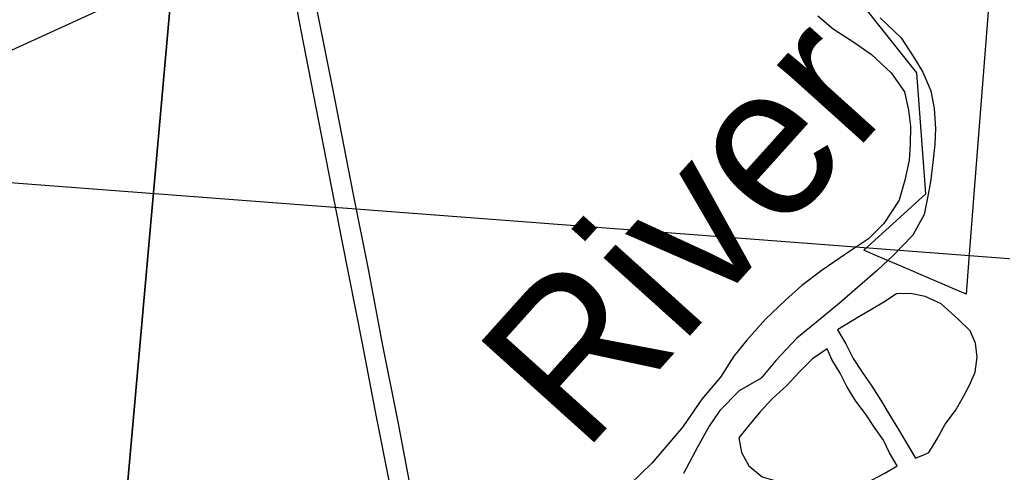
# Model space of a CAD drawing. Extents: x 0 to 34, y 0 to 22.
# Drawn here: x 6.857 to 7.471, y 19.001 to 19.283 of the extents above; entities that cross this region are included whole.
import ezdxf

# ---------------------------------------------------------------- set-up
doc = ezdxf.new("R2010")
doc.units = 0
for name, color, linetype in [('GM_X_Corporation', 7, 'Continuous'), ('GM_X_Major_River', 7, 'Continuous'), ('GM_X_Major_River_Text', 7, 'Continuous'), ('GM_X_Minor_Lake', 7, 'Continuous'), ('GM_X_Rail_Line', 7, 'Continuous'), ('GM_X_US_Route', 7, 'Continuous'), ('SH_Text', 7, 'Continuous')]:
    doc.layers.add(name, color=color, linetype=linetype)

msp = doc.modelspace()

# ---------------------------------------------------------------- linework, layer by layer
at = {"layer": 'GM_X_Corporation'}
for points in [[(5.99165, 19.81795), (6.98964, 19.72208), (6.90013, 18.71944), (5.88574, 18.80005)], [(6.98964, 19.72208), (8.00052, 19.62676), (7.91015, 18.64382), (6.90013, 18.71944)]]:
    msp.add_lwpolyline(points, close=True, dxfattribs=at)
msp.add_lwpolyline([(7.47455, 19.44186), (7.45317, 19.16905), (7.45042, 19.13396), (7.44867, 19.11165), (7.40698, 19.12964), (7.39228, 19.13598), (7.38482, 19.1392), (7.4235, 19.17448), (7.41788, 19.25002), (7.38615, 19.28964)], dxfattribs=at)
at = {"layer": 'GM_X_Major_River'}
for points in [[(7.35599, 19.28561), (7.36566, 19.27741), (7.37912, 19.26874), (7.38957, 19.26128), (7.40182, 19.24997), (7.41027, 19.238), (7.41265, 19.22655), (7.41393, 19.21665), (7.41366, 19.20526), (7.41305, 19.1954), (7.41047, 19.18293), (7.40676, 19.17049), (7.39731, 19.1559), (7.38759, 19.14625), (7.37332, 19.13671), (7.35866, 19.1268), (7.34591, 19.11723), (7.33582, 19.10797), (7.32339, 19.09611), (7.3117, 19.0831), (7.30349, 19.07304), (7.29521, 19.05994), (7.28349, 19.04616), (7.2717, 19.02897), (7.2635, 19.01929), (7.25218, 19.00627), (7.23858, 18.99292)], [(7.39505, 19.28432), (7.40804, 19.27186), (7.41572, 19.2599), (7.42157, 19.25027), (7.42661, 19.23876), (7.42862, 19.2277), (7.42946, 19.21514), (7.42922, 19.20528), (7.42782, 19.19391), (7.42639, 19.1818), (7.42464, 19.17196), (7.42249, 19.16138), (7.41535, 19.14864), (7.4029, 19.13564), (7.3932, 19.12675), (7.38234, 19.11713), (7.36955, 19.10604), (7.35523, 19.09423), (7.34285, 19.08426), (7.33, 19.07051), (7.32062, 19.05934), (7.30677, 19.05131), (7.29471, 19.03906), (7.28803, 19.02935), (7.28088, 19.01623), (7.27214, 18.99972)]]:
    msp.add_lwpolyline(points, dxfattribs=at)
at = {"layer": 'GM_X_Minor_Lake'}
for points in [[(7.4226, 19.0117), (7.42529, 19.01278), (7.43065, 19.02146), (7.43564, 19.03053), (7.44214, 19.0392), (7.44712, 19.04789), (7.45096, 19.05544), (7.45442, 19.063), (7.45563, 19.07248), (7.45456, 19.08121), (7.45121, 19.08882), (7.4437, 19.09608), (7.43318, 19.10564), (7.423, 19.11026), (7.41394, 19.11222), (7.40524, 19.11191), (7.39725, 19.10666), (7.38965, 19.10216), (7.38167, 19.09767), (7.36837, 19.08942)], [(7.36837, 19.08942), (7.3736, 19.08066), (7.37807, 19.07153), (7.38368, 19.06314), (7.38967, 19.05438), (7.39565, 19.04523), (7.40088, 19.03647), (7.40649, 19.02733), (7.41246, 19.01705), (7.41694, 19.00943), (7.4226, 19.0117)], [(7.36185, 19.07771), (7.35272, 19.07133), (7.34434, 19.06305), (7.33671, 19.05476), (7.32757, 19.04649), (7.31994, 19.0382), (7.31345, 19.03066), (7.30658, 19.02199), (7.3084, 19.01288), (7.31287, 19.0045), (7.32115, 18.99762), (7.32709, 18.99602)], [(7.32709, 18.99602), (7.33134, 18.99489), (7.33927, 18.99255), (7.34795, 18.98983), (7.35664, 18.98825), (7.36495, 18.98744), (7.37328, 18.98851), (7.38163, 18.99224), (7.3896, 18.9956), (7.39796, 19.00008), (7.40556, 19.00458), (7.4007, 19.01258), (7.39698, 19.02057), (7.39137, 19.02858), (7.38576, 19.03696), (7.37976, 19.04497), (7.37416, 19.05411), (7.37006, 19.06248), (7.36483, 19.07087), (7.36185, 19.07771)]]:
    msp.add_lwpolyline(points, dxfattribs=at)
at = {"layer": 'GM_X_Rail_Line'}
msp.add_lwpolyline([(6.3823, 19.05105), (6.67911, 19.18588), (6.82772, 19.25299), (7.02632, 19.34372), (7.34943, 19.49118), (7.47336, 19.54747)], dxfattribs=at)
at = {"layer": 'GM_X_US_Route'}
for points in [[(7.08806, 18.99536), (7.08025, 19.03506), (7.0714, 19.08089), (7.05873, 19.14501), (7.0505, 19.18779), (7.03303, 19.27633), (7.02629, 19.31306)], [(7.11931, 18.89956), (7.11911, 18.90054), (7.10362, 18.98027), (7.09371, 19.03204), (7.08406, 19.08071), (7.07534, 19.12638), (7.06568, 19.17506), (7.05437, 19.23287), (7.041, 19.29977), (7.03987, 19.30568)]]:
    msp.add_lwpolyline(points, dxfattribs=at)
at = {"layer": 'SH_Text'}
msp.add_lwpolyline([(9.47688, 18.98166), (4.03377, 19.39562), (9.47688, 18.6217)], close=True, dxfattribs=at)

# ---------------------------------------------------------------- texts
at = {"layer": 'GM_X_Major_River_Text'}
msp.add_text('River', height=0.094708, rotation=48.00497, dxfattribs=at).set_placement((7.20928, 19.01151))

doc.saveas('drawing.dxf')
